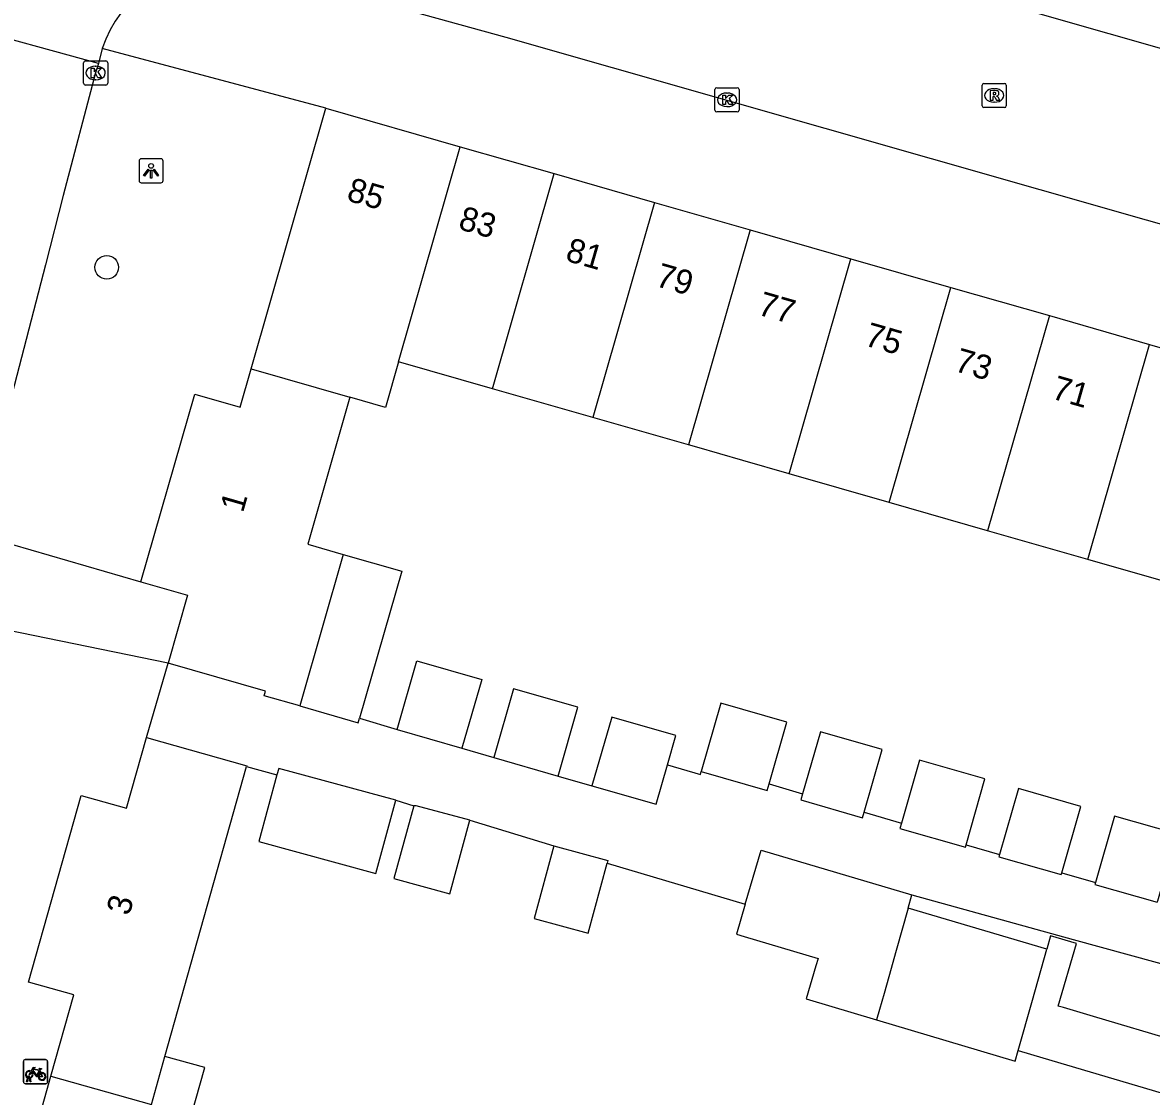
# Model space of a CAD drawing. Extents: x 158087 to 159494, y 382905 to 383981.
# Drawn here: x 158744.04 to 158790.81, y 383348.72 to 383393.22 of the extents above; entities that cross this region are included whole.
import ezdxf

# ---------------------------------------------------------------- set-up
doc = ezdxf.new("R2010")
doc.units = 0
for name, color, linetype in [('IMGEO_Boom', 7, 'Continuous'), ('IMGEO_Fietsenrek', 7, 'Continuous'), ('IMGEO_Kolk', 7, 'Continuous'), ('IMGEO_Lichtpunt', 7, 'Continuous'), ('IMGEO_Pand', 7, 'Continuous'), ('IMGEO_Pand_nummerreeks', 7, 'Continuous'), ('IMGEO_Rijbaan_lokaal_open', 7, 'Continuous'), ('IMGEO_Rioolput', 7, 'Continuous'), ('IMGEO_Voetpad_open', 7, 'Continuous')]:
    doc.layers.add(name, color=color, linetype=linetype)

msp = doc.modelspace()

# ---------------------------------------------------------------- linework, layer by layer
at = {"layer": 'IMGEO_Boom'}
msp.add_circle((158747.524, 383383.073), 0.489, dxfattribs=at)
at = {"layer": 'IMGEO_Fietsenrek'}
for p, q in [((158744.072, 383349.317), (158744.072, 383350.158)), ((158744.072, 383350.158), (158744.072, 383349.317)), ((158744.147, 383350.242), (158744.988, 383350.242)), ((158744.988, 383350.242), (158744.147, 383350.242)), ((158745.072, 383350.167), (158745.072, 383349.326)), ((158745.072, 383349.326), (158745.072, 383350.167)), ((158744.759, 383349.791), (158744.795, 383349.696)), ((158744.997, 383349.242), (158744.156, 383349.242)), ((158744.156, 383349.242), (158744.997, 383349.242)), ((158744.199, 383349.326), (158744.238, 383349.486)), ((158744.233, 383349.326), (158744.199, 383349.326)), ((158744.268, 383349.474), (158744.233, 383349.326)), ((158744.31, 383349.498), (158744.309, 383349.502)), ((158744.351, 383349.326), (158744.317, 383349.468)), ((158744.341, 383349.509), (158744.342, 383349.502)), ((158744.349, 383349.472), (158744.384, 383349.326)), ((158744.384, 383349.326), (158744.351, 383349.326))]:
    msp.add_line(p, q, dxfattribs=at)
for points in [[(158744.406, 383349.716), (158744.354, 383349.626), (158744.314, 383349.601), (158744.315, 383349.648), (158744.37, 383349.742)], [(158744.385, 383349.768), (158744.48, 383349.932), (158744.566, 383349.918), (158744.568, 383349.909), (158744.512, 383349.898), (158744.485, 383349.853), (158744.741, 383349.812)], [(158744.681, 383349.524), (158744.631, 383349.524), (158744.44, 383349.775), (158744.421, 383349.743)], [(158744.728, 383349.787), (158744.471, 383349.828), (158744.454, 383349.799), (158744.621, 383349.579), (158744.728, 383349.787)], [(158744.776, 383349.689), (158744.746, 383349.766), (158744.637, 383349.548), (158744.68, 383349.548)], [(158744.71, 383349.548), (158744.83, 383349.547), (158744.786, 383349.661)], [(158744.806, 383349.668), (158744.861, 383349.523), (158744.711, 383349.523)], [(158744.741, 383349.812), (158744.766, 383349.861), (158744.76, 383349.865), (158744.737, 383349.869), (158744.725, 383349.876), (158744.724, 383349.879), (158744.726, 383349.884), (158744.821, 383349.869), (158744.823, 383349.859), (158744.813, 383349.846), (158744.801, 383349.84), (158744.787, 383349.846), (158744.759, 383349.791)]]:
    msp.add_lwpolyline(points, dxfattribs=at)
for centre, radius, start, end in [((158744.15, 383350.164), 0.0779, 92.4484, 184.2845), ((158744.15, 383350.164), 0.0779, 92.4484, 184.2845), ((158744.994, 383350.164), 0.0779, 2.4484, 94.2845), ((158744.994, 383350.164), 0.0779, 2.4484, 94.2845), ((158744.312, 383349.627), 0.159, 62.6766, 242.1369), ((158744.312, 383349.627), 0.129, 63.3192, 238.903), ((158744.312, 383349.627), 0.129, 283.6043, 43.4302), ((158744.312, 383349.627), 0.159, 283.5766, 46.6042), ((158744.839, 383349.543), 0.159, 113.3408, 178.3217), ((158744.839, 383349.543), 0.159, 187.0065, 105.7708), ((158744.839, 383349.543), 0.129, 113.923, 177.9556), ((158744.839, 383349.543), 0.129, 188.6715, 104.5883), ((158744.15, 383349.32), 0.0779, 182.4484, 274.2845), ((158744.15, 383349.32), 0.0779, 182.4484, 274.2845), ((158744.292, 383349.498), 0.0499, 12.8025, 158.6934), ((158744.312, 383349.627), 0.159, 253.9967, 271.7867), ((158744.292, 383349.498), 0.0174, 12.8025, 163.4502), ((158744.312, 383349.627), 0.129, 253.415, 269.0204), ((158744.994, 383349.32), 0.0779, 272.4484, 4.2845), ((158744.994, 383349.32), 0.0779, 272.4484, 4.2845)]:
    msp.add_arc(centre, radius, start, end, dxfattribs=at)
at = {"layer": 'IMGEO_Kolk'}
for p, q in [((158746.562, 383390.701), (158746.562, 383391.553)), ((158746.637, 383391.627), (158747.489, 383391.627)), ((158747.05, 383391.407), (158747.075, 383391.407)), ((158747.563, 383391.553), (158747.563, 383390.701)), ((158747.073, 383390.847), (158747.048, 383390.847)), ((158747.489, 383390.627), (158746.637, 383390.627)), ((158772.727, 383389.588), (158772.727, 383390.44)), ((158772.802, 383390.514), (158773.654, 383390.514)), ((158773.728, 383390.44), (158773.728, 383389.588)), ((158773.215, 383390.294), (158773.24, 383390.294)), ((158773.654, 383389.514), (158772.802, 383389.514)), ((158773.238, 383389.734), (158773.213, 383389.734))]:
    msp.add_line(p, q, dxfattribs=at)
for points in [[(158746.562, 383390.701), (158746.562, 383391.553)], [(158746.637, 383391.627), (158747.489, 383391.627)], [(158746.883, 383391.327), (158747.006, 383391.327), (158747.006, 383391.176), (158747.136, 383391.327), (158747.3, 383391.327), (158747.154, 383391.176), (158747.307, 383390.927), (158747.155, 383390.927), (158747.07, 383391.091), (158747.006, 383391.024), (158747.006, 383390.927), (158746.883, 383390.927), (158746.883, 383391.327)], [(158747.563, 383391.553), (158747.563, 383390.701)], [(158747.489, 383390.627), (158746.637, 383390.627)], [(158772.727, 383389.588), (158772.727, 383390.44)], [(158772.802, 383390.514), (158773.654, 383390.514)], [(158773.728, 383390.44), (158773.728, 383389.588)], [(158773.048, 383390.214), (158773.171, 383390.214), (158773.171, 383390.063), (158773.301, 383390.214), (158773.465, 383390.214), (158773.319, 383390.063), (158773.472, 383389.814), (158773.32, 383389.814), (158773.235, 383389.978), (158773.171, 383389.911), (158773.171, 383389.814), (158773.048, 383389.814), (158773.048, 383390.214)], [(158773.654, 383389.514), (158772.802, 383389.514)]]:
    msp.add_lwpolyline(points, dxfattribs=at)
for centre, start, end in [((158746.639, 383391.551), 91.552, 178.448), ((158746.639, 383391.551), 91.552, 178.448), ((158747.487, 383391.551), 1.552, 88.448), ((158747.487, 383391.551), 1.552, 88.448), ((158746.639, 383390.703), 181.552, 268.448), ((158746.639, 383390.703), 181.552, 268.448), ((158747.487, 383390.703), 271.552, 358.448), ((158747.487, 383390.703), 271.552, 358.448), ((158772.804, 383390.438), 91.552, 178.448), ((158772.804, 383390.438), 91.552, 178.448), ((158773.652, 383390.438), 1.552, 88.448), ((158773.652, 383390.438), 1.552, 88.448), ((158772.804, 383389.59), 181.552, 268.448), ((158772.804, 383389.59), 181.552, 268.448), ((158773.652, 383389.59), 271.552, 358.448), ((158773.652, 383389.59), 271.552, 358.448)]:
    msp.add_arc(centre, 0.0765, start, end, dxfattribs=at)
for centre, major_axis, ratio, start_param, end_param in [((158747.049, 383391.127), (-0.387, 0.002), 0.722429, 4.712389, 7.853982), ((158747.074, 383391.127), (-0.39, 0.002), 0.717154, 1.570796, 4.712389), ((158773.214, 383390.014), (-0.387, 0.002), 0.722429, 4.712389, 7.853982), ((158773.239, 383390.014), (-0.39, 0.002), 0.717154, 1.570796, 4.712389)]:
    msp.add_ellipse(centre, major_axis=major_axis, ratio=ratio, start_param=start_param, end_param=end_param, dxfattribs=at)
at = {"layer": 'IMGEO_Lichtpunt'}
for p, q in [((158749.764, 383387.573), (158748.956, 383387.573)), ((158749.764, 383387.573), (158748.956, 383387.573)), ((158748.862, 383387.478), (158748.862, 383386.671)), ((158748.862, 383387.478), (158748.862, 383386.671)), ((158749.858, 383386.671), (158749.858, 383387.478)), ((158749.858, 383386.671), (158749.858, 383387.478)), ((158748.956, 383386.577), (158749.764, 383386.577)), ((158748.956, 383386.577), (158749.764, 383386.577))]:
    msp.add_line(p, q, dxfattribs=at)
for points in [[(158749.236, 383387.142), (158749.275, 383387.114), (158749.087, 383386.852), (158749.049, 383386.879), (158749.236, 383387.142)], [(158749.338, 383387.094), (158749.385, 383387.094), (158749.385, 383386.772), (158749.338, 383386.772), (158749.338, 383387.094)], [(158749.448, 383387.114), (158749.486, 383387.141), (158749.673, 383386.879), (158749.634, 383386.851), (158749.448, 383387.114)]]:
    msp.add_lwpolyline(points, dxfattribs=at)
msp.add_circle((158749.361, 383387.276), 0.0994, dxfattribs=at)
for centre, start, end in [((158748.956, 383387.478), 90, 180), ((158748.956, 383387.478), 90, 180), ((158749.764, 383387.478), 0, 90), ((158749.764, 383387.478), 0, 90), ((158748.956, 383386.671), 180, 270), ((158748.956, 383386.671), 180, 270), ((158749.764, 383386.671), 270, 0), ((158749.764, 383386.671), 270, 360)]:
    msp.add_arc(centre, 0.0946, start, end, dxfattribs=at)
at = {"layer": 'IMGEO_Pand'}
for points in [[(158753.501, 383378.866), (158756.6, 383389.67)], [(158756.6, 383389.67), (158762.172, 383388.072)], [(158759.615, 383379.16), (158762.172, 383388.072)], [(158762.172, 383388.072), (158766.068, 383386.955)], [(158763.512, 383378.043), (158766.068, 383386.955)], [(158766.068, 383386.955), (158770.216, 383385.765)], [(158770.216, 383385.765), (158767.66, 383376.854)], [(158770.216, 383385.765), (158774.18, 383384.628)], [(158774.18, 383384.628), (158771.624, 383375.717)], [(158774.18, 383384.628), (158778.357, 383383.43)], [(158775.802, 383374.519), (158778.357, 383383.43)], [(158778.357, 383383.43), (158782.499, 383382.242)], [(158779.943, 383373.331), (158782.499, 383382.242)], [(158782.499, 383382.242), (158786.585, 383381.071)], [(158786.585, 383381.071), (158784.028, 383372.159)], [(158786.585, 383381.071), (158790.734, 383379.881)], [(158788.178, 383370.969), (158790.734, 383379.881)], [(158790.734, 383379.881), (158794.738, 383378.732)], [(158759.615, 383379.16), (158759.073, 383377.269), (158757.6, 383377.691)], [(158763.512, 383378.043), (158759.615, 383379.16)], [(158748.942, 383370.044), (158751.171, 383377.818), (158753.046, 383377.28), (158753.501, 383378.866)], [(158753.501, 383378.866), (158757.6, 383377.691)], [(158757.6, 383377.691), (158755.854, 383371.602), (158757.326, 383371.18)], [(158767.66, 383376.854), (158763.512, 383378.043)], [(158771.624, 383375.717), (158767.66, 383376.854)], [(158775.802, 383374.519), (158773.889, 383375.067), (158771.976, 383375.616), (158771.624, 383375.717)], [(158779.943, 383373.331), (158775.802, 383374.519)], [(158784.028, 383372.159), (158779.943, 383373.331)], [(158788.178, 383370.969), (158784.028, 383372.159)], [(158757.326, 383371.18), (158755.579, 383365.089), (158755.524, 383364.896)], [(158757.326, 383371.18), (158759.749, 383370.485), (158758, 383364.391)], [(158792.182, 383369.821), (158788.178, 383370.969)], [(158748.942, 383370.044), (158750.871, 383369.491), (158750.063, 383366.673)], [(158755.524, 383364.896), (158754.051, 383365.318), (158754.107, 383365.513), (158750.063, 383366.673)], [(158759.556, 383363.916), (158760.377, 383366.765), (158763.062, 383365.992), (158762.241, 383363.142)], [(158766.224, 383361.994), (158767.045, 383364.844), (158764.381, 383365.611), (158763.56, 383362.762)], [(158755.524, 383364.896), (158757.946, 383364.201), (158758, 383364.391)], [(158774.97, 383361.672), (158775.704, 383364.229), (158772.971, 383365.013), (158772.159, 383362.184)], [(158770.76, 383362.453), (158771.112, 383363.672), (158768.452, 383364.438), (158767.631, 383361.589)], [(158759.556, 383363.916), (158762.241, 383363.142)], [(158778.909, 383360.501), (158779.654, 383363.097), (158777.096, 383363.83), (158776.359, 383361.259)], [(158745.209, 383349.557), (158746.157, 383352.926), (158744.28, 383353.454), (158746.457, 383361.191), (158748.342, 383360.66), (158749.166, 383363.59)], [(158749.166, 383363.59), (158753.322, 383362.421), (158753.314, 383362.391)], [(158763.56, 383362.762), (158766.224, 383361.994)], [(158749.933, 383350.377), (158753.314, 383362.391)], [(158759.505, 383360.992), (158754.648, 383362.312), (158754.573, 383362.037)], [(158767.631, 383361.589), (158770.29, 383360.822), (158770.76, 383362.453)], [(158783.131, 383359.143), (158783.914, 383361.874), (158781.203, 383362.652), (158780.454, 383360.042)], [(158754.573, 383362.037), (158753.822, 383359.275), (158758.68, 383357.955), (158759.505, 383360.992)], [(158772.159, 383362.184), (158774.892, 383361.4), (158774.97, 383361.672)], [(158787.096, 383357.987), (158787.885, 383360.736), (158785.304, 383361.476), (158784.519, 383358.738)], [(158776.359, 383361.259), (158776.285, 383361.001), (158778.842, 383360.267), (158778.909, 383360.501)], [(158760.245, 383360.762), (158759.424, 383357.742), (158761.745, 383357.111), (158762.573, 383360.159)], [(158762.573, 383360.159), (158760.344, 383360.764), (158760.245, 383360.762)], [(158780.454, 383360.042), (158780.391, 383359.823), (158783.103, 383359.045), (158783.131, 383359.143)], [(158791.075, 383356.827), (158791.868, 383359.593), (158789.286, 383360.334), (158788.496, 383357.579)], [(158766.047, 383359.097), (158765.231, 383356.096), (158767.475, 383355.486), (158768.261, 383358.378)], [(158766.047, 383359.097), (158768.291, 383358.487), (158768.261, 383358.378)], [(158773.984, 383356.685), (158774.645, 383358.92), (158780.89, 383357.073)], [(158784.519, 383358.738), (158784.493, 383358.647), (158787.073, 383357.907), (158787.096, 383357.987)], [(158788.496, 383357.579), (158788.475, 383357.505), (158791.057, 383356.764), (158791.075, 383356.827)], [(158773.984, 383356.685), (158773.614, 383355.435), (158773.931, 383355.342), (158777, 383354.434), (158776.911, 383354.133), (158776.504, 383352.757), (158779.423, 383351.893)], [(158780.732, 383356.514), (158780.89, 383357.073)], [(158780.732, 383356.514), (158780.236, 383354.763), (158779.926, 383353.668), (158779.733, 383352.988), (158779.544, 383352.321), (158779.423, 383351.893)], [(158786.48, 383354.814), (158780.732, 383356.514)], [(158785.293, 383350.62), (158786.311, 383350.319), (158791.224, 383348.865), (158791.858, 383351.009), (158788.416, 383352.027), (158787.167, 383352.397), (158786.946, 383352.462), (158787.712, 383355.054), (158786.638, 383355.372), (158786.48, 383354.814)], [(158785.293, 383350.62), (158785.881, 383352.699), (158786.48, 383354.814)], [(158779.423, 383351.893), (158785.168, 383350.183), (158785.293, 383350.62)], [(158745.209, 383349.557), (158749.373, 383348.385), (158749.933, 383350.377)], [(158751.027, 383347.919), (158751.588, 383349.911), (158749.933, 383350.377)], [(158742.718, 383340.705), (158745.209, 383349.557)]]:
    msp.add_lwpolyline(points, dxfattribs=at)
at = {"layer": 'IMGEO_Rijbaan_lokaal_open'}
for points in [[(158813.203, 383385.82), (158810.657, 383386.559), (158798.454, 383390.073), (158784.363, 383394.094), (158775.538, 383396.591), (158759.5, 383401.184), (158754.65, 383402.57)], [(158811.299, 383379.137), (158810.816, 383379.277), (158803.832, 383381.26), (158764.081, 383392.596), (158757.401, 383394.452), (158756.229, 383394.782), (158753.608, 383395.531)], [(158747.18, 383391.515), (158741.44, 383393.092)], [(158747.327, 383392.14), (158747.18, 383391.515)], [(158747.18, 383391.515), (158747.062, 383391.127), (158745.723, 383386.043), (158744.987, 383383.178), (158742.082, 383372.031)]]:
    msp.add_lwpolyline(points, dxfattribs=at)
msp.add_arc((158752.351, 383390.397), 5.318, 89.8081, 160.8685, dxfattribs=at)
at = {"layer": 'IMGEO_Rioolput'}
for p, q in [((158783.8, 383389.769), (158783.8, 383390.621)), ((158783.875, 383390.695), (158784.727, 383390.695)), ((158784.288, 383390.475), (158784.313, 383390.475)), ((158784.801, 383390.621), (158784.801, 383389.769)), ((158784.311, 383389.915), (158784.286, 383389.915)), ((158784.727, 383389.695), (158783.875, 383389.695))]:
    msp.add_line(p, q, dxfattribs=at)
for points in [[(158783.8, 383389.769), (158783.8, 383390.621)], [(158783.875, 383390.695), (158784.727, 383390.695)], [(158784.389, 383390.393), (158784.137, 383390.395), (158784.137, 383389.995)], [(158784.315, 383390.314), (158784.261, 383390.314), (158784.261, 383390.233)], [(158784.801, 383390.621), (158784.801, 383389.769)], [(158784.137, 383389.995), (158784.261, 383389.995), (158784.261, 383390.157), (158784.272, 383390.157)], [(158784.261, 383390.233), (158784.313, 383390.233)], [(158784.319, 383390.128), (158784.39, 383389.995), (158784.53, 383389.995), (158784.465, 383390.121)], [(158784.727, 383389.695), (158783.875, 383389.695)]]:
    msp.add_lwpolyline(points, dxfattribs=at)
for centre, radius, start, end in [((158783.877, 383390.619), 0.0765, 91.552, 178.448), ((158783.877, 383390.619), 0.0765, 91.552, 178.448), ((158784.321, 383390.218), 0.0964, 77.0061, 93.1865), ((158784.335, 383390.275), 0.0378, 276.6634, 79.6772), ((158784.388, 383390.283), 0.109, 350.3612, 89.416), ((158784.725, 383390.619), 0.0765, 1.552, 88.448), ((158784.725, 383390.619), 0.0765, 1.552, 88.448), ((158784.271, 383390.104), 0.0533, 26.0293, 88.6989), ((158784.297, 383390.422), 0.19, 274.7715, 282.9687), ((158784.386, 383390.283), 0.112, 277.5842, 350.9817), ((158784.37, 383390.068), 0.108, 29.5134, 73.7905), ((158783.877, 383389.771), 0.0765, 181.552, 268.448), ((158783.877, 383389.771), 0.0765, 181.552, 268.448), ((158784.725, 383389.771), 0.0765, 271.552, 358.448), ((158784.725, 383389.771), 0.0765, 271.552, 358.448)]:
    msp.add_arc(centre, radius, start, end, dxfattribs=at)
for centre, major_axis, ratio, start_param, end_param in [((158784.287, 383390.195), (-0.387, 0.002), 0.722429, 4.712389, 7.853982), ((158784.312, 383390.195), (-0.39, 0.002), 0.717154, 1.570796, 4.712389)]:
    msp.add_ellipse(centre, major_axis=major_axis, ratio=ratio, start_param=start_param, end_param=end_param, dxfattribs=at)
at = {"layer": 'IMGEO_Voetpad_open'}
for points in [[(158756.6, 383389.67), (158747.327, 383392.14)], [(158742.082, 383372.031), (158748.942, 383370.044)], [(158750.063, 383366.673), (158741.16, 383368.496)], [(158749.166, 383363.59), (158750.063, 383366.673)], [(158758, 383364.391), (158759.556, 383363.916)], [(158762.241, 383363.142), (158763.56, 383362.762)], [(158753.314, 383362.391), (158754.573, 383362.037)], [(158770.76, 383362.453), (158772.123, 383362.061), (158772.159, 383362.184)], [(158766.224, 383361.994), (158767.631, 383361.589)], [(158774.97, 383361.672), (158776.359, 383361.259)], [(158759.505, 383360.992), (158760.245, 383360.762)], [(158778.909, 383360.501), (158780.454, 383360.042)], [(158762.573, 383360.159), (158766.047, 383359.097)], [(158783.131, 383359.143), (158784.519, 383358.738)], [(158768.261, 383358.378), (158773.984, 383356.685)], [(158787.096, 383357.987), (158788.496, 383357.579)], [(158780.89, 383357.073), (158787.568, 383355.222), (158797.01, 383352.64)]]:
    msp.add_lwpolyline(points, dxfattribs=at)

# ---------------------------------------------------------------- texts
at = {"layer": 'IMGEO_Pand_nummerreeks'}
for s, rotation, p in [('85', 343.9973, (158757.422, 383385.853)), ('83', 343.9973, (158762.048, 383384.672)), ('81', 343.9973, (158766.487, 383383.361)), ('79', 343.9973, (158770.217, 383382.309)), ('77', 343.9973, (158774.449, 383381.127)), ('75', 343.9977, (158778.878, 383379.848)), ('73', 343.9977, (158782.603, 383378.788)), ('71', 343.9977, (158786.632, 383377.646)), ('1', 74.0032, (158753.165, 383372.872)), ('3', 74.284, (158748.451, 383356.169))]:
    msp.add_text(s, height=1, rotation=rotation, dxfattribs=at).set_placement(p)

doc.saveas('drawing.dxf')
